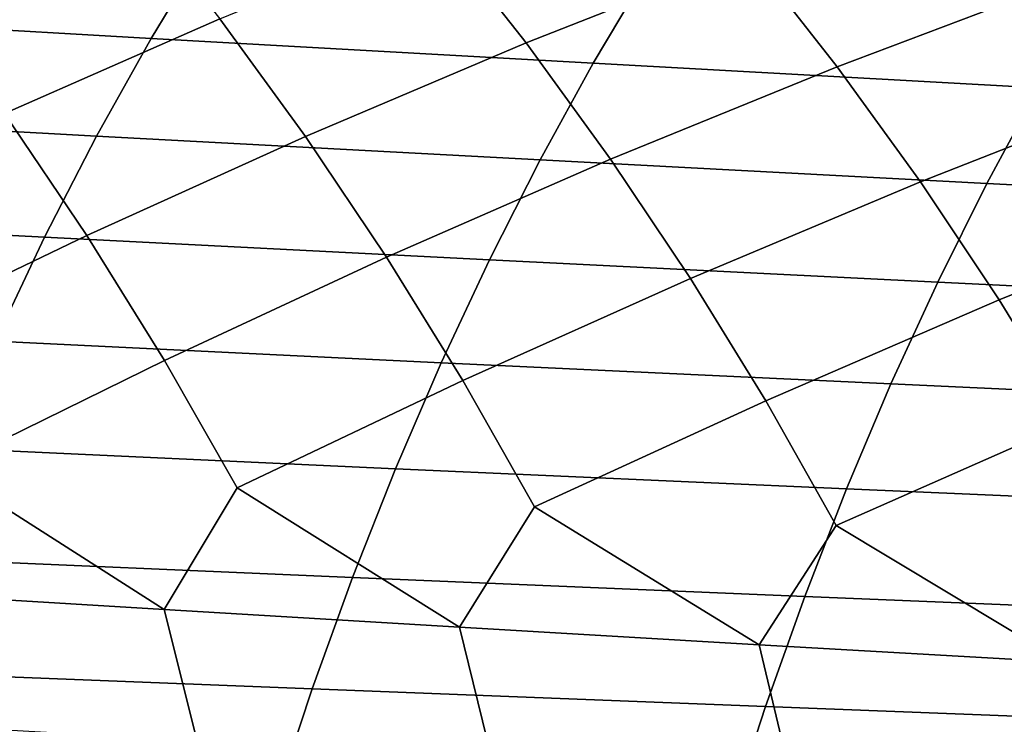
# Model space of a CAD drawing. Header units: metres. Extents: x -240 to 45, y -77 to 27.
# Tile 535 of 656: x -171.77 to -167.7, y 6.48 to 9.39. Entities that reach past the tile are written whole.
import ezdxf

# ---------------------------------------------------------------- set-up
doc = ezdxf.new("R2010")
doc.units = ezdxf.units.M
doc.layers.add('solid_102011X2', color=7, linetype='CONTINUOUS')

msp = doc.modelspace()

# ---------------------------------------------------------------- linework, layer by layer
at = {"layer": 'solid_102011X2'}
for points in [[(-169.675156, 9.293875, 318.837097), (-170.042175, 9.760433, 318.982971), (-169.13208, 10.10466, 320.623932), (-168.752853, 9.656919, 320.468079)], [(-168.391251, 9.195356, 320.31955), (-168.752853, 9.656919, 320.468079), (-167.817017, 9.996725, 322.092651), (-167.443451, 9.553816, 321.934082)], [(-171.827408, 9.0024, 315.680725), (-172.186127, 9.492589, 315.814545), (-171.312119, 9.864462, 317.47876), (-170.939651, 9.392858, 317.33551)], [(-170.987747, 9.700867, 346.675964), (-172.789536, 9.809248, 345.335052), (-173.030914, 9.416492, 345.62381), (-171.222534, 9.312441, 346.964661)], [(-170.586166, 8.907907, 317.199158), (-170.939651, 9.392858, 317.33551), (-170.042175, 9.760433, 318.982971), (-169.675156, 9.293875, 318.837097)], [(-169.170792, 9.593871, 347.992645), (-170.987747, 9.700867, 346.675964), (-171.222534, 9.312441, 346.964661), (-169.399094, 9.209725, 348.281281)], [(-169.326859, 8.814098, 318.698181), (-169.675156, 9.293875, 318.837097), (-168.752853, 9.656919, 320.468079), (-168.391251, 9.195356, 320.31955)], [(-167.338882, 9.488313, 349.284912), (-169.170792, 9.593871, 347.992645), (-169.399094, 9.209725, 348.281281), (-167.560776, 9.108395, 349.573395)], [(-168.048065, 8.720708, 320.178162), (-168.391251, 9.195356, 320.31955), (-167.443451, 9.553816, 321.934082), (-167.08725, 9.097226, 321.78299)], [(-171.222534, 9.312441, 346.964661), (-173.030914, 9.416492, 345.62381), (-173.262253, 9.009226, 345.900513), (-171.447556, 8.909665, 347.241364)], [(-171.487839, 8.499432, 315.554565), (-171.827408, 9.0024, 315.680725), (-170.939651, 9.392858, 317.33551), (-170.586166, 8.907907, 317.199158)], [(-169.399094, 9.209725, 348.281281), (-171.222534, 9.312441, 346.964661), (-171.447556, 8.909665, 347.241364), (-169.617889, 8.811389, 348.557892)], [(-170.251556, 8.410295, 317.070557), (-170.586166, 8.907907, 317.199158), (-169.675156, 9.293875, 318.837097), (-169.326859, 8.814098, 318.698181)], [(-167.560776, 9.108395, 349.573395), (-169.399094, 9.209725, 348.281281), (-169.617889, 8.811389, 348.557892), (-167.773438, 8.714442, 349.849884)], [(-168.997147, 8.321781, 318.5672), (-169.326859, 8.814098, 318.698181), (-168.391251, 9.195356, 320.31955), (-168.048065, 8.720708, 320.178162)], [(-165.707748, 9.008499, 350.84082), (-167.560776, 9.108395, 349.573395), (-167.773438, 8.714442, 349.849884), (-165.914337, 8.618873, 351.117126)], [(-167.72319, 8.233644, 320.0448), (-168.048065, 8.720708, 320.178162), (-167.08725, 9.097226, 321.78299), (-166.749191, 8.627683, 321.63916)], [(-171.447556, 8.909665, 347.241364), (-173.262253, 9.009226, 345.900513), (-173.48317, 8.588066, 346.164795), (-171.662445, 8.493151, 347.505615)], [(-172.382889, 8.068915, 313.90274), (-172.707504, 8.589464, 314.018829), (-171.827408, 9.0024, 315.680725), (-171.487839, 8.499432, 315.554565)], [(-169.617889, 8.811389, 348.557892), (-171.447556, 8.909665, 347.241364), (-171.662445, 8.493151, 347.505615), (-169.826843, 8.399465, 348.822052)], [(-171.167908, 7.984424, 315.436188), (-171.487839, 8.499432, 315.554565), (-170.586166, 8.907907, 317.199158), (-170.251556, 8.410295, 317.070557)], [(-169.936279, 7.900755, 316.94989), (-170.251556, 8.410295, 317.070557), (-169.326859, 8.814098, 318.698181), (-168.997147, 8.321781, 318.5672)], [(-167.773438, 8.714442, 349.849884), (-169.617889, 8.811389, 348.557892), (-169.826843, 8.399465, 348.822052), (-167.976517, 8.307052, 350.113922)], [(-168.686462, 7.817651, 318.444244), (-168.997147, 8.321781, 318.5672), (-168.048065, 8.720708, 320.178162), (-167.72319, 8.233644, 320.0448)], [(-165.914337, 8.618873, 351.117126), (-167.773438, 8.714442, 349.849884), (-167.976517, 8.307052, 350.113922), (-166.111633, 8.215956, 351.381012)], [(-167.417053, 7.734886, 319.919586), (-167.72319, 8.233644, 320.0448), (-166.749191, 8.627683, 321.63916), (-166.429153, 8.14585, 321.503448)], [(-171.662445, 8.493151, 347.505615), (-173.48317, 8.588066, 346.164795), (-173.693344, 8.153668, 346.416229), (-171.866882, 8.063546, 347.756989)], [(-172.078629, 7.536994, 313.794434), (-172.382889, 8.068915, 313.90274), (-171.487839, 8.499432, 315.554565), (-171.167908, 7.984424, 315.436188)], [(-169.826843, 8.399465, 348.822052), (-171.662445, 8.493151, 347.505615), (-171.866882, 8.063546, 347.756989), (-170.02562, 7.974597, 349.073334)], [(-170.868057, 7.458146, 315.325745), (-171.167908, 7.984424, 315.436188), (-170.251556, 8.410295, 317.070557), (-169.936279, 7.900755, 316.94989)], [(-167.976517, 8.307052, 350.113922), (-169.826843, 8.399465, 348.822052), (-170.02562, 7.974597, 349.073334), (-168.169724, 7.886859, 350.365112)], [(-169.640778, 7.38005, 316.83728), (-169.936279, 7.900755, 316.94989), (-168.997147, 8.321781, 318.5672), (-168.686462, 7.817651, 318.444244)], [(-166.111633, 8.215956, 351.381012), (-167.976517, 8.307052, 350.113922), (-168.169724, 7.886859, 350.365112), (-166.299332, 7.800375, 351.63205)], [(-168.395233, 7.302462, 318.329468), (-168.686462, 7.817651, 318.444244), (-167.72319, 8.233644, 320.0448), (-167.417053, 7.734886, 319.919586)], [(-170.02562, 7.974597, 349.073334), (-171.866882, 8.063546, 347.756989), (-172.060562, 7.62152, 347.995148), (-170.213943, 7.537443, 349.311432)], [(-171.167908, 7.984424, 315.436188), (-170.868057, 7.458146, 315.325745), (-171.16864, 6.956299, 314.493225), (-172.078629, 7.536994, 313.794434)], [(-168.169724, 7.886859, 350.365112), (-170.02562, 7.974597, 349.073334), (-170.213943, 7.537443, 349.311432), (-168.352768, 7.454516, 350.603058)], [(-169.936279, 7.900755, 316.94989), (-169.640778, 7.38005, 316.83728), (-169.950027, 6.883361, 316.016571), (-170.868057, 7.458146, 315.325745)], [(-166.299332, 7.800375, 351.63205), (-168.169724, 7.886859, 350.365112), (-168.352768, 7.454516, 350.603058), (-166.477158, 7.372777, 351.869873)], [(-168.686462, 7.817651, 318.444244), (-168.395233, 7.302462, 318.329468), (-168.713745, 6.81099, 317.520264), (-169.640778, 7.38005, 316.83728)], [(-167.417053, 7.734886, 319.919586), (-167.130096, 7.225179, 319.802704), (-167.458252, 6.738963, 319.004761), (-168.395233, 7.302462, 318.329468)], [(-170.213943, 7.537443, 349.311432), (-172.060562, 7.62152, 347.995148), (-172.243179, 7.167744, 348.219666), (-170.39151, 7.08867, 349.535889)], [(-172.078629, 7.536994, 313.794434), (-171.16864, 6.956299, 314.493225), (-172.371155, 7.030034, 312.949738)], [(-168.352768, 7.454516, 350.603058), (-170.213943, 7.537443, 349.311432), (-170.39151, 7.08867, 349.535889), (-168.525345, 7.010682, 350.827423)], [(-170.868057, 7.458146, 315.325745), (-169.950027, 6.883361, 316.016571), (-171.16864, 6.956299, 314.493225)], [(-166.477158, 7.372777, 351.869873), (-168.352768, 7.454516, 350.603058), (-168.525345, 7.010682, 350.827423), (-166.644806, 6.933813, 352.094086)], [(-169.640778, 7.38005, 316.83728), (-168.713745, 6.81099, 317.520264), (-169.950027, 6.883361, 316.016571)], [(-168.395233, 7.302462, 318.329468), (-167.458252, 6.738963, 319.004761), (-168.713745, 6.81099, 317.520264)], [(-170.39151, 7.08867, 349.535889), (-172.243179, 7.167744, 348.219666), (-172.414444, 6.702923, 348.430237), (-170.558029, 6.628975, 349.746399)], [(-168.525345, 7.010682, 350.827423), (-170.39151, 7.08867, 349.535889), (-170.558029, 6.628975, 349.746399), (-168.687195, 6.556045, 351.037842)], [(-171.16864, 6.956299, 314.493225), (-171.032532, 6.413977, 314.242035), (-172.230423, 6.481959, 312.697357), (-172.371155, 7.030034, 312.949738)], [(-166.644806, 6.933813, 352.094086), (-168.525345, 7.010682, 350.827423), (-168.687195, 6.556045, 351.037842), (-166.802048, 6.484164, 352.304382)], [(-169.950027, 6.883361, 316.016571), (-169.818634, 6.346738, 315.76651), (-171.032532, 6.413977, 314.242035), (-171.16864, 6.956299, 314.493225)], [(-168.713745, 6.81099, 317.520264), (-168.587173, 6.280031, 317.27121), (-169.818634, 6.346738, 315.76651), (-169.950027, 6.883361, 316.016571)], [(-167.458252, 6.738963, 319.004761), (-167.336563, 6.213646, 318.756714), (-168.587173, 6.280031, 317.27121), (-168.713745, 6.81099, 317.520264)], [(-170.558029, 6.628975, 349.746399), (-172.414444, 6.702923, 348.430237), (-172.574097, 6.227778, 348.626556), (-170.713287, 6.159071, 349.942657)], [(-168.687195, 6.556045, 351.037842), (-170.558029, 6.628975, 349.746399), (-170.713287, 6.159071, 349.942657), (-168.838074, 6.091311, 351.233978)], [(-166.802048, 6.484164, 352.304382), (-168.687195, 6.556045, 351.037842), (-168.838074, 6.091311, 351.233978), (-166.948639, 6.024528, 352.500427)]]:
    msp.add_3dface(points, dxfattribs=at)

doc.saveas('drawing.dxf')
